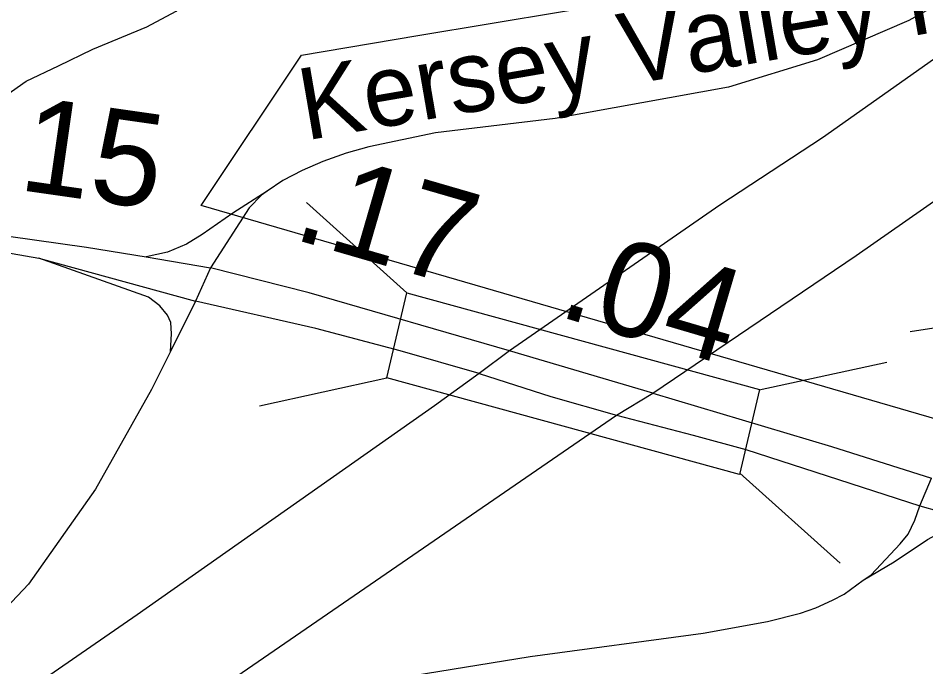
# Model space of a CAD drawing. Extents: x 1662474 to 1856135, y 779280 to 917889.
# Drawn here: x 1722256 to 1723458, y 791712 to 792571 of the extents above; entities that cross this region are included whole.
import ezdxf

# ---------------------------------------------------------------- set-up
doc = ezdxf.new("R2010")
doc.units = 0
for name, color, linetype in [('Exist Boundary Political City Limit New', 7, 'Continuous'), ('Exist Road Non-System Type 51 Label', 7, 'Continuous'), ('Exist Road Primary Interstate Divided Center Attributed', 7, 'Continuous'), ('Exist Road Primary Interstate Ramp 1 Lane Attributed', 7, 'Continuous'), ('Exist Road Primary NC Attributed', 7, 'Continuous'), ('Exist Road Primary NC Service Mileage Hundredths English Label', 7, 'Continuous'), ('Exist Road Primary NC Structure Standard Bridge CELL', 7, 'Continuous'), ('Exist Road Primary NC Structure Standard Bridge Number Label', 7, 'Continuous'), ('Exist Road Secondary Type 51 Attributed', 7, 'Continuous'), ('Map Preparation Boundary City Limit Buffer Line', 7, 'Continuous'), ('Prop Guardrail', 7, 'Continuous')]:
    doc.layers.add(name, color=color, linetype=linetype)

msp = doc.modelspace()

# ---------------------------------------------------------------- linework, layer by layer
at = {"layer": 'Exist Boundary Political City Limit New'}
msp.add_lwpolyline([(1723632.5, 791476.9), (1723762.5, 791756.9), (1723878.5, 791916.5), (1723929.8, 792086.1), (1723884, 792102.2), (1724031.1, 792512), (1723928.5, 792421.9), (1723832.5, 792326.4), (1723755.4, 792228.1), (1723610.9, 791999.2), (1722498.5, 792322.4), (1722631.4, 792521.6), (1722785.4, 792547.5), (1723072.4, 792595.8), (1723204.1, 792618), (1723368.9, 792683.8)], dxfattribs=at)
at = {"layer": 'Exist Road Primary Interstate Divided Center Attributed'}
for points in [[(1723096.1, 792073.9), (1723365.5, 792256.2), (1723520.5, 792364.4), (1723863.7, 792591.6), (1724456, 792992.1)], [(1724002.1, 792892.2), (1723614.6, 792620), (1723321, 792412.1), (1723185.1, 792323), (1722906.4, 792129.9)], [(1722906.4, 792129.9), (1722866.5, 792100.1)], [(1722866.5, 792100.1), (1722807.5, 792057.2), (1722413.8, 791780.6), (1722064, 791539.2), (1721669.3, 791266.4)], [(1723048.2, 792044.8), (1723096.1, 792073.9)], [(1721991.8, 791318.7), (1723048.2, 792044.8)]]:
    msp.add_lwpolyline(points, dxfattribs=at)
at = {"layer": 'Exist Road Primary Interstate Ramp 1 Lane Attributed'}
for points in [[(1724002.1, 792892.2), (1723612, 792666.9), (1723435, 792567.7), (1723314.3, 792515.4), (1723196.3, 792479.2), (1722967, 792437.6), (1722808.8, 792418.9), (1722720.3, 792400.1), (1722690.5, 792391.7), (1722659.3, 792380.6), (1722632.2, 792368.9), (1722606.4, 792355.8), (1722585.8, 792341.5)], [(1722585.8, 792341.5), (1722540.5, 792312.3), (1722499.6, 792284.1), (1722478.8, 792271.4), (1722454, 792260.6), (1722425.8, 792254.6)], [(1722585.8, 792341.5), (1722578.4, 792336.4), (1722562.1, 792319.6), (1722510.7, 792240.1)], [(1722458, 792129.4), (1722459, 792152.7), (1722458.4, 792167.5), (1722453.7, 792177.5), (1722443.6, 792189.6), (1722428.9, 792201), (1722283.4, 792252.6)], [(1722510.7, 792240.1), (1722490.8, 792195.7)], [(1722490.8, 792195.7), (1722458, 792129.4)], [(1722458, 792129.4), (1722432.9, 792079), (1722358.7, 791947.1), (1722269.8, 791821), (1722077.7, 791617.5), (1721669.3, 791266.4)], [(1723449.9, 791925.1), (1723465.1, 791961.6)], [(1723374.6, 791826.3), (1723385.3, 791833.5), (1723423.6, 791874.4), (1723434.5, 791887.2), (1723442.9, 791905.7), (1723449.9, 791925.1)], [(1723374.6, 791826.3), (1723415.9, 791850.7), (1723460.1, 791880.2), (1723483.6, 791893.3), (1723503.5, 791900), (1723525.3, 791903.6)], [(1721991.8, 791318.7), (1722249.7, 791457), (1722589.7, 791642.1), (1722659.4, 791668.1), (1722779, 791700.4), (1722934, 791725.3), (1723162.8, 791756.5), (1723248.3, 791771.6), (1723291.8, 791782.6), (1723312, 791790), (1723334.1, 791800.1), (1723349.5, 791807.8), (1723374.6, 791826.3)]]:
    msp.add_lwpolyline(points, dxfattribs=at)
at = {"layer": 'Exist Road Primary NC Attributed'}
for points in [[(1722126.8, 792280.1), (1722243.4, 792281.9), (1722346.7, 792267.2), (1722425.8, 792254.6), (1722510.7, 792240.1)], [(1722126.8, 792280.1), (1722283.4, 792252.6), (1722490.8, 792195.7)], [(1722906.4, 792129.9), (1722641.6, 792206.8), (1722510.7, 792240.1)], [(1722866.5, 792100.1), (1722761.9, 792130.1), (1722650.2, 792159.6), (1722490.8, 792195.7)], [(1723096.1, 792073.9), (1722906.4, 792129.9)], [(1722866.5, 792100.1), (1722961.3, 792069.6), (1723048.2, 792044.8)], [(1723096.1, 792073.9), (1723333, 792003.6), (1723465.1, 791961.6)], [(1723048.2, 792044.8), (1723149.7, 792018.4), (1723219.2, 791999.4), (1723449.9, 791925.1)], [(1723449.9, 791925.1), (1723525.3, 791903.6), (1723754.5, 791837), (1723824.2, 791838.2)]]:
    msp.add_lwpolyline(points, dxfattribs=at)
at = {"layer": 'Exist Road Primary NC Structure Standard Bridge CELL'}
for p, q in [((1722637.9, 792326.5), (1722770.5, 792207.1)), ((1723237.2, 792078.6), (1723406, 792115.3)), ((1722575.6, 792057.4), (1722744.4, 792094.2)), ((1723211.6, 791968.2), (1723344.2, 791848.8))]:
    msp.add_line(p, q, dxfattribs=at)
msp.add_lwpolyline([(1722770.5, 792207.1), (1723237.3, 792079.1), (1723211.1, 791966.2), (1722744.4, 792094.2)], close=True, dxfattribs=at)
at = {"layer": 'Exist Road Primary NC Structure Standard Bridge Number Label'}
msp.add_line((1723437, 792155.9), (1726069.2, 792559.2), dxfattribs=at)
at = {"layer": 'Exist Road Secondary Type 51 Attributed'}
msp.add_lwpolyline([(1722126.8, 792280.1), (1722134.2, 792314.9), (1722145.6, 792349.1), (1722166.6, 792386.1), (1722204.8, 792434.7), (1722231.8, 792463.1), (1722266.6, 792487.2), (1722309.5, 792507.3), (1722355.1, 792529.5), (1722426.5, 792559), (1722465.4, 792579.8), (1722498.9, 792609.2), (1722519, 792625.3), (1722561.3, 792681), (1722583.4, 792718.5), (1722602.5, 792766.1), (1722615.2, 792815.7), (1722631.3, 793004.8), (1722639.4, 793227.4), (1722658.8, 793596.1)], dxfattribs=at)
at = {"layer": 'Map Preparation Boundary City Limit Buffer Line'}
msp.add_lwpolyline([(1723632.5, 791476.9), (1723762.5, 791756.9), (1723878.5, 791916.5), (1723929.8, 792086.1), (1723884, 792102.2), (1724031.1, 792512), (1723928.5, 792421.9), (1723832.5, 792326.4), (1723755.4, 792228.1), (1723610.9, 791999.2), (1722498.5, 792322.4), (1722631.4, 792521.6), (1722785.4, 792547.5), (1723072.4, 792595.8), (1723204.1, 792618), (1723368.9, 792683.8)], dxfattribs=at)

# ---------------------------------------------------------------- texts
at = {"layer": 'Exist Road Non-System Type 51 Label'}
msp.add_text('Kersey Valley Rd', height=95, rotation=9.7766, dxfattribs=at).set_placement((1722636.8, 792408.5))
at = {"layer": 'Exist Road Primary NC Service Mileage Hundredths English Label'}
for s, rotation, p in [('.15', 351.8652, (1722209, 792350)), ('.04', 343.5611, (1722968.2, 792176.8))]:
    msp.add_text(s, height=125, rotation=rotation, dxfattribs=at).set_placement(p)
at = {"layer": 'Prop Guardrail'}
msp.add_text('.17', height=125, rotation=343.8066, dxfattribs=at).set_placement((1722617.2, 792279))

doc.saveas('drawing.dxf')
